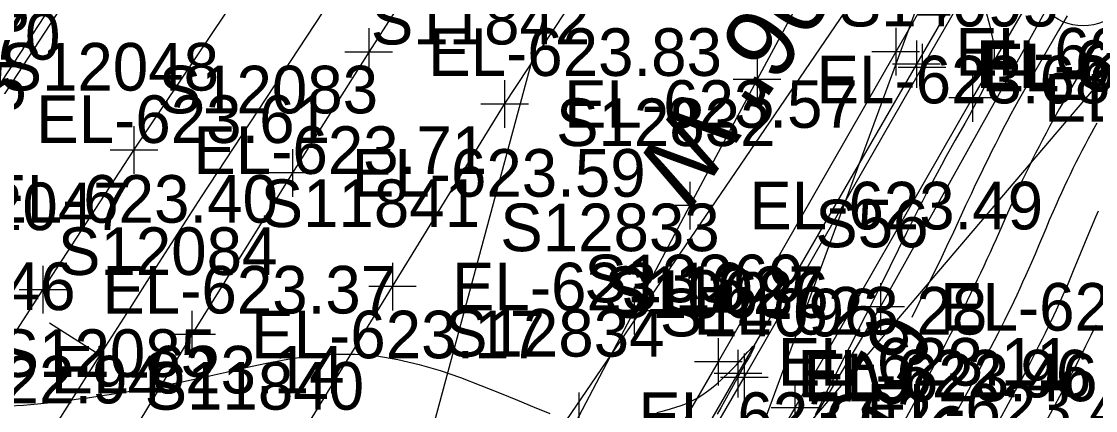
# Model space of a CAD drawing. Extents: x 1729869 to 1735532, y 648588 to 653771.
# Drawn here: x 1730598.8 to 1730689, y 653174.7 to 653207.4 of the extents above; entities that cross this region are included whole.
import ezdxf

# ---------------------------------------------------------------- set-up
doc = ezdxf.new("R2010")
doc.units = 0
for name, color, linetype in [('SURVEY - CENTERLINE - Preliminary', 7, 'Continuous'), ('SURVEY - CENTERLINE - Preliminary Text', 7, 'Continuous'), ('SURVEY - CONTOURS - Index with Text', 7, 'Continuous'), ('SURVEY - CONTOURS - Intermediate with optional Text', 7, 'Continuous'), ('SURVEY - CONTROL with Text', 7, 'Continuous'), ('SURVEY - DRAINAGE - Area Shapes', 7, 'Continuous'), ('SURVEY - DRAINAGE - Storm Sewer', 7, 'Continuous'), ('SURVEY - DTM - Breaklines', 7, 'Continuous'), ('SURVEY - DTM - Breaklines - Points - Elevations', 7, 'Continuous'), ('SURVEY - DTM - Breaklines - Points - Locators', 7, 'Continuous'), ('SURVEY - DTM - Breaklines - Points - Numbers', 7, 'Continuous'), ('SURVEY - TRAFFIC CONTROL - Pavement Marking - Points - Elevations', 7, 'Continuous'), ('SURVEY - TRAFFIC CONTROL - Pavement Marking - Points - Locators', 7, 'Continuous'), ('SURVEY - TRAFFIC CONTROL - Pavement Marking - Points - Numbers', 7, 'Continuous'), ('SURVEY - TRAFFIC CONTROL - Pavement Marking with Text', 7, 'Continuous'), ('SURVEY - TRANSPORTATION - Features', 7, 'Continuous'), ('SURVEY - TRANSPORTATION - Features - Points - Elevations', 7, 'Continuous'), ('SURVEY - TRANSPORTATION - Features - Points - Locators', 7, 'Continuous'), ('SURVEY - TRANSPORTATION - Features - Points - Numbers', 7, 'Continuous'), ('SURVEY - TRANSPORTATION - Roads', 7, 'Continuous'), ('SURVEY - TRANSPORTATION - Roads - Points - Elevations', 7, 'Continuous'), ('SURVEY - TRANSPORTATION - Roads - Points - Locators', 7, 'Continuous'), ('SURVEY - TRANSPORTATION - Roads - Points - Numbers', 7, 'Continuous'), ('SURVEY - UTILITIES - Cable (Underground) - Points - Elevations', 7, 'Continuous'), ('SURVEY - UTILITIES - Cable (Underground) - Points - Locators', 7, 'Continuous'), ('SURVEY - UTILITIES - Cable (Underground) - Points - Numbers', 7, 'Continuous'), ('SURVEY - UTILITIES - Cable (Underground) with Text', 7, 'Continuous'), ('SURVEY - UTILITIES - Electric (Underground) with Text', 7, 'Continuous'), ('SURVEY - UTILITIES - Sanitary Sewer with Text', 7, 'Continuous')]:
    doc.layers.add(name, color=color, linetype=linetype)

msp = doc.modelspace()

# ---------------------------------------------------------------- linework, layer by layer
at = {"layer": 'SURVEY - CENTERLINE - Preliminary'}
msp.add_line((1730738.034, 653311.083), (1730615.42, 653131.125), dxfattribs=at)
msp.add_arc((1731958.547, 652320.011), 1603, 143.289961, 160.317279, dxfattribs=at)
at = {"layer": 'SURVEY - CENTERLINE - Preliminary Text'}
msp.add_line((1730605.357, 653179.362), (1730601.136, 653182.043), dxfattribs=at)
at = {"layer": 'SURVEY - CONTOURS - Index with Text'}
msp.add_lwpolyline([(1730686.647, 653207.871), (1730685.926, 653206.624), (1730684.535, 653204.242), (1730683.887, 653203.125), (1730683.529, 653202.501), (1730683.185, 653201.895), (1730682.853, 653201.306), (1730682.533, 653200.73), (1730682.223, 653200.165), (1730681.921, 653199.608), (1730681.581, 653198.968), (1730681.249, 653198.336), (1730680.925, 653197.709), (1730680.609, 653197.087), (1730680.299, 653196.471), (1730679.995, 653195.858), (1730679.699, 653195.255), (1730679.408, 653194.656), (1730679.121, 653194.061), (1730678.84, 653193.472), (1730678.564, 653192.887), (1730678.114, 653191.922), (1730677.221, 653189.993), (1730676.942, 653189.399), (1730676.658, 653188.796), (1730676.071, 653187.567), (1730675.461, 653186.309), (1730674.836, 653185.036), (1730674.191, 653183.738), (1730673.589, 653182.54)], dxfattribs=at)
at = {"layer": 'SURVEY - CONTOURS - Intermediate with optional Text'}
for points in [[(1730679.829, 653208.14), (1730680.105, 653207.116), (1730680.237, 653206.608), (1730680.352, 653206.105), (1730680.443, 653205.608), (1730680.501, 653205.119), (1730680.513, 653204.925), (1730680.518, 653204.731), (1730680.517, 653204.635), (1730680.51, 653204.45), (1730680.495, 653204.272), (1730680.485, 653204.182), (1730680.472, 653204.092), (1730680.458, 653204.001), (1730680.348, 653203.523), (1730680.187, 653203.026), (1730679.982, 653202.513), (1730679.739, 653201.983), (1730679.468, 653201.44), (1730679.174, 653200.883), (1730678.808, 653200.209), (1730678.425, 653199.523), (1730678.033, 653198.827), (1730677.235, 653197.42), (1730676.839, 653196.717), (1730676.455, 653196.023), (1730676.078, 653195.334), (1730675.709, 653194.649), (1730675.349, 653193.97), (1730674.995, 653193.296), (1730674.474, 653192.286), (1730674.128, 653191.605), (1730673.789, 653190.933), (1730673.112, 653189.576), (1730671.057, 653185.418), (1730670.023, 653183.339), (1730669.346, 653181.991), (1730668.681, 653180.674), (1730668.031, 653179.398), (1730666.783, 653176.966), (1730666.458, 653176.326), (1730666.129, 653175.676), (1730665.798, 653175.015), (1730665.466, 653174.345)], [(1730689.283, 653205.724), (1730687.479, 653202.66), (1730686.916, 653201.692), (1730686.601, 653201.146), (1730686.298, 653200.614), (1730686.004, 653200.093), (1730685.719, 653199.581), (1730685.443, 653199.078), (1730685.173, 653198.58), (1730684.868, 653198.009), (1730684.571, 653197.441), (1730684.28, 653196.877), (1730683.995, 653196.316), (1730683.715, 653195.755), (1730683.44, 653195.195), (1730683.17, 653194.639), (1730682.904, 653194.083), (1730682.641, 653193.525), (1730682.381, 653192.967), (1730682.125, 653192.408), (1730681.872, 653191.848), (1730681.629, 653191.303), (1730680.668, 653189.117), (1730680.425, 653188.57), (1730680.165, 653187.994), (1730679.902, 653187.417), (1730679.635, 653186.84), (1730679.364, 653186.262), (1730679.089, 653185.682), (1730678.81, 653185.1), (1730678.529, 653184.52), (1730678.244, 653183.935), (1730677.951, 653183.343), (1730677.652, 653182.742), (1730677.344, 653182.129), (1730677.026, 653181.502), (1730676.7, 653180.864), (1730676.362, 653180.207), (1730676.01, 653179.528), (1730675.643, 653178.826), (1730675.258, 653178.096), (1730674.855, 653177.337), (1730674.127, 653175.977), (1730671.801, 653171.671)], [(1730689.142, 653198.855), (1730688.892, 653198.408), (1730688.65, 653197.967), (1730688.414, 653197.532), (1730688.147, 653197.03), (1730687.885, 653196.532), (1730687.629, 653196.034), (1730687.377, 653195.535), (1730687.129, 653195.034), (1730686.883, 653194.529), (1730686.64, 653194.023), (1730686.399, 653193.51), (1730686.159, 653192.991), (1730685.919, 653192.464), (1730685.68, 653191.929), (1730685.442, 653191.386), (1730685.141, 653190.689), (1730684.841, 653189.982), (1730684.241, 653188.559), (1730683.941, 653187.853), (1730683.642, 653187.156), (1730683.396, 653186.594), (1730683.15, 653186.04), (1730682.904, 653185.494), (1730682.656, 653184.953), (1730682.406, 653184.416), (1730682.153, 653183.882), (1730681.9, 653183.352), (1730681.641, 653182.82), (1730681.376, 653182.28), (1730681.102, 653181.728), (1730680.816, 653181.162), (1730680.518, 653180.575), (1730680.207, 653179.969), (1730679.878, 653179.335), (1730679.53, 653178.67), (1730679.16, 653177.967), (1730678.766, 653177.225), (1730678.345, 653176.437), (1730677.351, 653174.594)], [(1730689.238, 653191.463), (1730689.015, 653190.943), (1730688.659, 653190.097), (1730688.299, 653189.225), (1730687.575, 653187.454), (1730687.217, 653186.583), (1730686.864, 653185.739), (1730686.632, 653185.194), (1730686.402, 653184.666), (1730686.175, 653184.151), (1730685.948, 653183.647), (1730685.722, 653183.151), (1730685.494, 653182.661), (1730685.265, 653182.178), (1730685.031, 653181.694), (1730684.79, 653181.201), (1730684.539, 653180.696), (1730684.275, 653180.173), (1730683.996, 653179.626), (1730683.701, 653179.054), (1730683.386, 653178.448), (1730683.047, 653177.803), (1730682.681, 653177.114), (1730682.287, 653176.376), (1730681.861, 653175.582), (1730680.6, 653173.253)], [(1730689.04, 653181.895), (1730688.834, 653181.446), (1730688.627, 653181.004), (1730688.415, 653180.561), (1730688.195, 653180.11), (1730687.964, 653179.645), (1730687.72, 653179.16), (1730687.458, 653178.649), (1730687.179, 653178.109), (1730686.878, 653177.533), (1730686.55, 653176.913), (1730686.195, 653176.245), (1730685.388, 653174.742), (1730683.855, 653171.915)], [(1730597.754, 653175.108), (1730598.951, 653175.173), (1730600.113, 653175.268), (1730601.234, 653175.385), (1730602.034, 653175.48), (1730602.812, 653175.58), (1730603.57, 653175.684), (1730604.312, 653175.791), (1730605.763, 653176.009), (1730607.29, 653176.241), (1730608.056, 653176.361), (1730608.827, 653176.486), (1730609.609, 653176.618), (1730610.405, 653176.76), (1730611.257, 653176.921), (1730612.134, 653177.095), (1730613.04, 653177.283), (1730613.98, 653177.485), (1730614.959, 653177.703), (1730615.982, 653177.936), (1730617.622, 653178.315), (1730619.355, 653178.694), (1730621.161, 653179.035), (1730623.021, 653179.301), (1730624.917, 653179.455), (1730626.83, 653179.46), (1730628.625, 653179.303), (1730630.413, 653179.004), (1730632.188, 653178.585), (1730633.946, 653178.068), (1730635.681, 653177.474), (1730637.389, 653176.828), (1730638.946, 653176.199), (1730640.448, 653175.576), (1730641.867, 653174.99), (1730643.178, 653174.473)], [(1730652.16, 653174.552), (1730652.84, 653174.723), (1730653.3, 653174.847), (1730653.756, 653174.983), (1730654.21, 653175.137), (1730654.661, 653175.312), (1730655.109, 653175.516), (1730655.554, 653175.754), (1730656.106, 653176.103), (1730656.65, 653176.501), (1730657.182, 653176.937), (1730657.696, 653177.399), (1730658.189, 653177.876), (1730658.694, 653178.396), (1730658.845, 653178.557), (1730659.208, 653178.952), (1730659.825, 653179.642), (1730660.061, 653179.903), (1730660.238, 653180.086), (1730660.346, 653180.174), (1730660.379, 653180.161), (1730660.356, 653180.066), (1730660.283, 653179.9), (1730660.171, 653179.676), (1730660.026, 653179.405), (1730659.712, 653178.836), (1730659.039, 653177.629), (1730657.862, 653175.494), (1730657.556, 653174.946), (1730657.245, 653174.396)]]:
    msp.add_lwpolyline(points, dxfattribs=at)
at = {"layer": 'SURVEY - CONTROL with Text'}
msp.add_circle((1730687.984, 653211.377), 4.35, dxfattribs=at)
at = {"layer": 'SURVEY - DRAINAGE - Area Shapes'}
msp.add_lwpolyline([(1730578.113, 653171.858), (1730640.066, 653266.655), (1730657.982, 653268.034), (1730748.867, 653211.294), (1730699.312, 653109.177), (1730636.268, 653138.685)], close=True, dxfattribs=at)
at = {"layer": 'SURVEY - DRAINAGE - Storm Sewer'}
msp.add_line((1730793.886, 653324.923), (1730634.828, 653138.334), dxfattribs=at)
at = {"layer": 'SURVEY - DTM - Breaklines'}
msp.add_lwpolyline([(1730594.287, 653051.77), (1730599.913, 653065.674), (1730606.457, 653080.283), (1730612.465, 653092.856), (1730619.139, 653106.285), (1730626.168, 653119.488), (1730635.361, 653135.776), (1730637.338, 653139.152), (1730644.811, 653152.189), (1730659.512, 653177.494), (1730674.45, 653203.517), (1730686.287, 653224.008)], dxfattribs=at)
at = {"layer": 'SURVEY - DTM - Breaklines - Points - Locators'}
for p, q in [((1730674.45, 653205.517), (1730674.45, 653201.517)), ((1730676.45, 653203.517), (1730672.45, 653203.517)), ((1730659.512, 653179.494), (1730659.512, 653175.494)), ((1730661.512, 653177.494), (1730657.512, 653177.494))]:
    msp.add_line(p, q, dxfattribs=at)
at = {"layer": 'SURVEY - TRAFFIC CONTROL - Pavement Marking - Points - Locators'}
for p, q in [((1730627.952, 653206.813), (1730627.952, 653202.813)), ((1730629.952, 653204.813), (1730625.952, 653204.813)), ((1730639.371, 653202.456), (1730639.371, 653198.456)), ((1730641.371, 653200.456), (1730637.371, 653200.456)), ((1730608.221, 653198.584), (1730608.221, 653194.584)), ((1730610.221, 653196.584), (1730606.221, 653196.584)), ((1730621.541, 653196.672), (1730621.541, 653192.672)), ((1730623.541, 653194.672), (1730619.541, 653194.672)), ((1730600.574, 653186.862), (1730600.574, 653182.862)), ((1730629.953, 653187.123), (1730629.953, 653183.123)), ((1730602.574, 653184.862), (1730598.574, 653184.862)), ((1730631.953, 653185.123), (1730627.953, 653185.123)), ((1730613.082, 653183.098), (1730613.082, 653179.098)), ((1730615.082, 653181.098), (1730611.082, 653181.098))]:
    msp.add_line(p, q, dxfattribs=at)
at = {"layer": 'SURVEY - TRAFFIC CONTROL - Pavement Marking with Text'}
for points in [[(1730663.283, 653257.804), (1730656.61, 653248.195), (1730647.614, 653234.966), (1730636.605, 653218.271), (1730627.952, 653204.813), (1730621.541, 653194.672), (1730613.082, 653181.098), (1730607.923, 653172.536), (1730599.687, 653158.83), (1730598.66, 653157.116), (1730598.355, 653156.606)], [(1730598.683, 653131.644), (1730599.669, 653133.381), (1730605.59, 653143.806), (1730610.524, 653152.494), (1730617.433, 653164.657), (1730620.539, 653169.786), (1730629.953, 653185.123), (1730639.371, 653200.456), (1730654.798, 653223.82)], [(1730596.233, 653178.146), (1730600.574, 653184.862), (1730608.221, 653196.584), (1730624.938, 653221.491)], [(1730471.247, 652980.389), (1730472.789, 652983.872), (1730473.598, 652985.698), (1730474.435, 652987.511), (1730476.131, 652991.128), (1730481.479, 653001.854), (1730492.238, 653023.272), (1730494.093, 653026.81), (1730508.174, 653053.261), (1730514.89, 653065.525), (1730530.41, 653093.466), (1730534.408, 653100.386), (1730542.441, 653114.204), (1730551.481, 653129.747), (1730562.965, 653148.495), (1730568.184, 653157.016), (1730574.53, 653167.192), (1730580.976, 653177.31), (1730590.642, 653192.487), (1730595.018, 653199.183), (1730604.893, 653214.228)]]:
    msp.add_lwpolyline(points, dxfattribs=at)
at = {"layer": 'SURVEY - TRANSPORTATION - Features'}
for points in [[(1730692.604, 653239.865), (1730691.677, 653238.267), (1730684.066, 653225.341), (1730672.243, 653204.841), (1730657.329, 653178.803), (1730642.488, 653153.304), (1730635.022, 653140.263), (1730633.022, 653136.898), (1730623.903, 653120.575), (1730616.912, 653107.479), (1730610.213, 653093.936), (1730604.199, 653081.411), (1730597.654, 653066.758), (1730592.044, 653052.846)], [(1730685.861, 653224.264), (1730673.975, 653203.802), (1730658.983, 653177.811), (1730644.305, 653152.432), (1730636.796, 653139.411), (1730634.863, 653136.015), (1730625.708, 653119.709), (1730618.695, 653106.523), (1730611.988, 653093.085), (1730605.994, 653080.514), (1730599.455, 653065.893), (1730593.807, 653052)], [(1730690.582, 653221.432), (1730678.697, 653200.97), (1730663.768, 653174.941), (1730649.336, 653150.018), (1730641.834, 653136.995), (1730639.855, 653133.62), (1730630.648, 653117.34), (1730616.958, 653090.701), (1730604.4, 653063.52), (1730598.782, 653049.614)]]:
    msp.add_lwpolyline(points, dxfattribs=at)
at = {"layer": 'SURVEY - TRANSPORTATION - Features - Points - Locators'}
for p, q in [((1730672.243, 653206.841), (1730672.243, 653202.841)), ((1730673.975, 653205.802), (1730673.975, 653201.802)), ((1730674.243, 653204.841), (1730670.243, 653204.841)), ((1730675.975, 653203.802), (1730671.975, 653203.802)), ((1730678.697, 653202.97), (1730678.697, 653198.97)), ((1730680.697, 653200.97), (1730676.697, 653200.97)), ((1730657.329, 653180.803), (1730657.329, 653176.803)), ((1730658.983, 653179.811), (1730658.983, 653175.811)), ((1730659.329, 653178.803), (1730655.329, 653178.803)), ((1730660.983, 653177.811), (1730656.983, 653177.811)), ((1730663.768, 653176.941), (1730663.768, 653172.941)), ((1730665.768, 653174.941), (1730661.768, 653174.941))]:
    msp.add_line(p, q, dxfattribs=at)
at = {"layer": 'SURVEY - TRANSPORTATION - Roads'}
msp.add_lwpolyline([(1730692.604, 653239.865), (1730683.882, 653244.394), (1730682.735, 653242.825), (1730680.768, 653239.342), (1730670.064, 653220.121), (1730660.588, 653202.509), (1730654.939, 653191.923), (1730650.248, 653183.094), (1730645.606, 653174.24), (1730639.173, 653161.812), (1730632.818, 653149.347), (1730631.912, 653147.567), (1730628.283, 653140.447), (1730624.665, 653133.323), (1730623.778, 653131.534), (1730622.892, 653129.744), (1730616.693, 653117.218), (1730608.047, 653099.231), (1730603.886, 653090.162), (1730600.581, 653082.897), (1730594.954, 653070.109), (1730591.016, 653060.938), (1730588.697, 653055.417), (1730588.171, 653054.166)], dxfattribs=at)
at = {"layer": 'SURVEY - TRANSPORTATION - Roads - Points - Locators'}
for p, q in [((1730660.588, 653204.509), (1730660.588, 653200.509)), ((1730662.588, 653202.509), (1730658.588, 653202.509)), ((1730654.939, 653193.923), (1730654.939, 653189.923)), ((1730656.939, 653191.923), (1730652.939, 653191.923)), ((1730650.248, 653185.094), (1730650.248, 653181.094)), ((1730652.248, 653183.094), (1730648.248, 653183.094)), ((1730645.606, 653176.24), (1730645.606, 653172.24))]:
    msp.add_line(p, q, dxfattribs=at)
at = {"layer": 'SURVEY - UTILITIES - Cable (Underground) - Points - Locators'}
for p, q in [((1730670.968, 653185.422), (1730670.968, 653181.422)), ((1730672.968, 653183.422), (1730668.968, 653183.422))]:
    msp.add_line(p, q, dxfattribs=at)
at = {"layer": 'SURVEY - UTILITIES - Cable (Underground) with Text'}
msp.add_lwpolyline([(1730580.39, 652990.748), (1730596.757, 653029.188), (1730618.646, 653085.326), (1730629.339, 653107.448), (1730646.649, 653142.568), (1730670.968, 653183.422), (1730686.746, 653211.765), (1730703.161, 653239.819)], dxfattribs=at)
at = {"layer": 'SURVEY - UTILITIES - Electric (Underground) with Text'}
msp.add_line((1730683.481, 653358.903), (1730582.975, 652986.846), dxfattribs=at)
at = {"layer": 'SURVEY - UTILITIES - Sanitary Sewer with Text'}
msp.add_lwpolyline([(1730696.928, 653270.793), (1730588.364, 652976.271)], dxfattribs=at)

# ---------------------------------------------------------------- texts
at = {"layer": 'SURVEY - CENTERLINE - Preliminary Text'}
msp.add_text('S 34%%d 16\' 06" W', height=6, rotation=235.73154, dxfattribs=at).set_placement((1730681.753, 653241.435))
at = {"layer": 'SURVEY - CONTOURS - Index with Text'}
msp.add_text('625', height=5, rotation=242.57252, dxfattribs=at).set_placement((1730671.185, 653183.366))
at = {"layer": 'SURVEY - DTM - Breaklines - Points - Elevations'}
for s, p in [('EL-623.94', (1730679.45, 653201.517)), ('EL-623.46', (1730664.512, 653175.494))]:
    msp.add_text(s, height=4, dxfattribs=at).set_placement(p)
at = {"layer": 'SURVEY - DTM - Breaklines - Points - Numbers'}
msp.add_text('S10686', height=4, dxfattribs=at).set_placement((1730648.162, 653182.494))
at = {"layer": 'SURVEY - TRAFFIC CONTROL - Pavement Marking - Points - Elevations'}
for s, p in [('EL-623.83', (1730632.952, 653202.813)), ('EL-623.57', (1730644.371, 653198.456)), ('EL-623.61', (1730600.018, 653197.183)), ('EL-623.71', (1730613.221, 653194.584)), ('EL-623.59', (1730626.541, 653192.672)), ('EL-623.40', (1730595.642, 653190.487)), ('EL-623.37', (1730605.574, 653182.862)), ('EL-623.16', (1730634.953, 653183.123)), ('EL-623.17', (1730618.082, 653179.098)), ('EL-622.94', (1730585.976, 653175.31)), ('EL-623.14', (1730601.233, 653176.146))]:
    msp.add_text(s, height=4, dxfattribs=at).set_placement(p)
at = {"layer": 'SURVEY - TRAFFIC CONTROL - Pavement Marking - Points - Numbers'}
for s, p in [('S11842', (1730628.131, 653205.456)), ('S11670', (1730583.605, 653204.183)), ('S12048', (1730596.934, 653201.584)), ('S12083', (1730610.301, 653199.672)), ('S12047', (1730589.334, 653189.862)), ('S11841', (1730618.871, 653190.123)), ('S12084', (1730601.842, 653186.098)), ('S12046', (1730584.883, 653183.146)), ('S12085', (1730596.683, 653177.536)), ('S11840', (1730609.126, 653174.786))]:
    msp.add_text(s, height=4, dxfattribs=at).set_placement(p)
at = {"layer": 'SURVEY - TRANSPORTATION - Features - Points - Elevations'}
for s, p in [('EL-623.13', (1730574.786, 653206.561)), ('EL-623.61', (1730677.243, 653202.841)), ('EL-623.45', (1730678.975, 653201.802)), ('EL-623.97', (1730684.697, 653198.97)), ('EL-623.11', (1730662.329, 653176.803)), ('EL-622.96', (1730663.983, 653175.811)), ('EL-623.47', (1730669.768, 653172.941))]:
    msp.add_text(s, height=4, dxfattribs=at).set_placement(p)
at = {"layer": 'SURVEY - TRANSPORTATION - Features - Points - Numbers'}
for s, p in [('S14095', (1730667.457, 653206.97)), ('S13369', (1730646.074, 653183.803)), ('S11027', (1730647.743, 653182.811)), ('S14096', (1730652.418, 653180.941))]:
    msp.add_text(s, height=4, dxfattribs=at).set_placement(p)
at = {"layer": 'SURVEY - TRANSPORTATION - Roads - Points - Elevations'}
for s, p in [('EL-623.05', (1730574.53, 653199.978)), ('EL-623.68', (1730665.588, 653200.509)), ('EL-623.49', (1730659.939, 653189.923)), ('EL-623.28', (1730655.248, 653181.094)), ('EL-623.02', (1730650.606, 653172.24))]:
    msp.add_text(s, height=4, dxfattribs=at).set_placement(p)
at = {"layer": 'SURVEY - TRANSPORTATION - Roads - Points - Numbers'}
for s, p in [('S12832', (1730643.699, 653196.923)), ('S12833', (1730639.008, 653188.094)), ('S12834', (1730634.366, 653179.24))]:
    msp.add_text(s, height=4, dxfattribs=at).set_placement(p)
at = {"layer": 'SURVEY - UTILITIES - Cable (Underground) - Points - Elevations'}
msp.add_text('EL-624.01', height=4, dxfattribs=at).set_placement((1730675.968, 653181.422))
at = {"layer": 'SURVEY - UTILITIES - Cable (Underground) - Points - Numbers'}
msp.add_text('S56', height=4, dxfattribs=at).set_placement((1730665.474, 653188.422))
at = {"layer": 'SURVEY - UTILITIES - Sanitary Sewer with Text'}
msp.add_text('S.V.', height=5.0001, rotation=236.60303, dxfattribs=at).set_placement((1730676.7, 653175.924))

doc.saveas('drawing.dxf')
